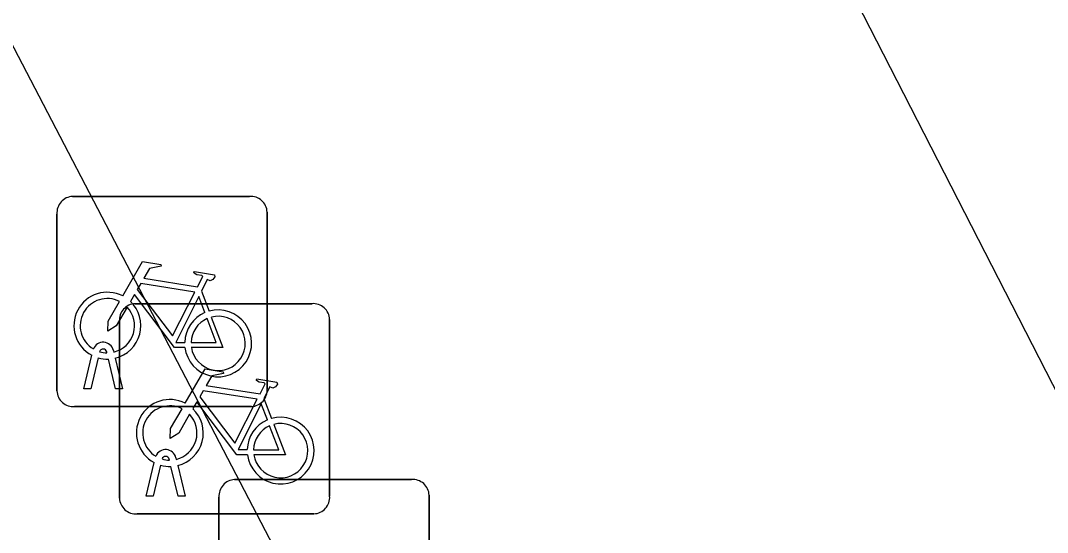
# Model space of a CAD drawing. Extents: x 160037 to 160839, y 385326 to 386441.
# Drawn here: x 160443.777 to 160448.658, y 386037.907 to 386040.341 of the extents above; entities that cross this region are included whole.
import ezdxf

# ---------------------------------------------------------------- set-up
doc = ezdxf.new("R2010")
doc.units = 0
for name, color, linetype in [('IMGEO_Fietsenrek', 7, 'Continuous'), ('IMGEO_Pand', 7, 'Continuous'), ('IMGEO_Voetpad_gesloten', 7, 'Continuous')]:
    doc.layers.add(name, color=color, linetype=linetype)

msp = doc.modelspace()

# ---------------------------------------------------------------- linework, layer by layer
at = {"layer": 'IMGEO_Fietsenrek'}
for p, q in [((160444.0249, 386039.5045), (160444.8658, 386039.5045)), ((160444.8658, 386039.5045), (160444.0249, 386039.5045)), ((160443.9505, 386038.5799), (160443.9505, 386039.4208)), ((160443.9505, 386039.4208), (160443.9505, 386038.5799)), ((160444.9495, 386039.4301), (160444.9495, 386038.5892)), ((160444.9495, 386038.5892), (160444.9495, 386039.4301)), ((160444.6372, 386039.0542), (160444.6735, 386038.959)), ((160444.3219, 386038.9945), (160445.1628, 386038.9945)), ((160445.1628, 386038.9945), (160444.3219, 386038.9945)), ((160445.2465, 386038.9201), (160445.2465, 386038.0792)), ((160445.2465, 386038.0792), (160445.2465, 386038.9201)), ((160444.2475, 386038.0699), (160444.2475, 386038.9108)), ((160444.2475, 386038.9108), (160444.2475, 386038.0699)), ((160444.2186, 386038.7724), (160444.2204, 386038.7645)), ((160444.0775, 386038.5893), (160444.1158, 386038.7493)), ((160444.1462, 386038.7371), (160444.1109, 386038.5893)), ((160444.1879, 386038.7609), (160444.1869, 386038.7652)), ((160444.229, 386038.5893), (160444.1951, 386038.731)), ((160444.2274, 386038.7353), (160444.2624, 386038.5893)), ((160444.1109, 386038.5893), (160444.0775, 386038.5893)), ((160444.2624, 386038.5893), (160444.229, 386038.5893)), ((160444.9342, 386038.5442), (160444.9705, 386038.449)), ((160444.8751, 386038.5055), (160444.0342, 386038.5055)), ((160444.0342, 386038.5055), (160444.8751, 386038.5055)), ((160444.3745, 386038.0793), (160444.4128, 386038.2393)), ((160444.4849, 386038.2509), (160444.4839, 386038.2552)), ((160444.5156, 386038.2624), (160444.5174, 386038.2545)), ((160444.4432, 386038.2271), (160444.4079, 386038.0793)), ((160444.526, 386038.0793), (160444.4921, 386038.221)), ((160444.5244, 386038.2253), (160444.5594, 386038.0793)), ((160444.7949, 386038.1585), (160445.6358, 386038.1585)), ((160445.6358, 386038.1585), (160444.7949, 386038.1585)), ((160444.4079, 386038.0793), (160444.3745, 386038.0793)), ((160444.5594, 386038.0793), (160444.526, 386038.0793)), ((160444.7205, 386037.2339), (160444.7205, 386038.0748)), ((160444.7205, 386038.0748), (160444.7205, 386037.2339)), ((160445.7195, 386038.0841), (160445.7195, 386037.2432)), ((160445.7195, 386037.2432), (160445.7195, 386038.0841)), ((160445.1721, 386037.9955), (160444.3312, 386037.9955)), ((160444.3312, 386037.9955), (160445.1721, 386037.9955))]:
    msp.add_line(p, q, dxfattribs=at)
for points in [[(160444.2631, 386039.0312), (160444.3578, 386039.1947), (160444.444, 386039.1809), (160444.4457, 386039.1722), (160444.3896, 386039.1613), (160444.3634, 386039.116), (160444.6186, 386039.0752)], [(160444.6186, 386039.0752), (160444.6436, 386039.124), (160444.6385, 386039.128), (160444.6153, 386039.1317), (160444.6026, 386039.1392), (160444.6016, 386039.1423), (160444.6038, 386039.1469), (160444.6986, 386039.1318), (160444.7009, 386039.1215), (160444.6915, 386039.1091), (160444.6791, 386039.1027), (160444.6646, 386039.1089), (160444.6372, 386039.0542)], [(160444.6057, 386039.05), (160444.3489, 386039.091), (160444.3322, 386039.0622), (160444.4992, 386038.8419), (160444.6057, 386039.05)], [(160444.5588, 386038.7865), (160444.5091, 386038.7866), (160444.3184, 386039.0383), (160444.2994, 386039.0055)], [(160444.6537, 386038.952), (160444.6244, 386039.0288), (160444.515, 386038.8107), (160444.5577, 386038.8106)], [(160444.2838, 386038.9787), (160444.2322, 386038.8895), (160444.1923, 386038.8635), (160444.1935, 386038.911), (160444.248, 386039.0052)], [(160444.5877, 386038.8105), (160444.7076, 386038.8103), (160444.6644, 386038.9239)], [(160444.6842, 386038.9308), (160444.7392, 386038.7862), (160444.5891, 386038.7865)], [(160444.5601, 386038.5212), (160444.6548, 386038.6847), (160444.741, 386038.6709), (160444.7427, 386038.6622), (160444.6866, 386038.6513), (160444.6604, 386038.606), (160444.9156, 386038.5652)], [(160444.9156, 386038.5652), (160444.9406, 386038.614), (160444.9355, 386038.618), (160444.9123, 386038.6217), (160444.8996, 386038.6292), (160444.8986, 386038.6323), (160444.9008, 386038.6369), (160444.9956, 386038.6218), (160444.9979, 386038.6115), (160444.9885, 386038.5991), (160444.9761, 386038.5927), (160444.9616, 386038.5989), (160444.9342, 386038.5442)], [(160444.9027, 386038.54), (160444.6459, 386038.581), (160444.6292, 386038.5522), (160444.7962, 386038.3319), (160444.9027, 386038.54)], [(160444.8558, 386038.2765), (160444.8061, 386038.2766), (160444.6154, 386038.5283), (160444.5964, 386038.4955)], [(160444.5808, 386038.4687), (160444.5292, 386038.3795), (160444.4893, 386038.3535), (160444.4905, 386038.401), (160444.545, 386038.4952)], [(160444.9507, 386038.442), (160444.9214, 386038.5188), (160444.812, 386038.3007), (160444.8547, 386038.3006)], [(160444.8847, 386038.3005), (160445.0046, 386038.3003), (160444.9614, 386038.4139)], [(160444.9812, 386038.4208), (160445.0362, 386038.2762), (160444.8861, 386038.2765)]]:
    msp.add_lwpolyline(points, dxfattribs=at)
for centre, radius, start, end in [((160444.0282, 386039.4266), 0.0779, 92.4484, 184.2845), ((160444.0282, 386039.4266), 0.0779, 92.4484, 184.2845), ((160444.8716, 386039.4268), 0.0779, 2.4484, 94.2845), ((160444.8716, 386039.4268), 0.0779, 2.4484, 94.2845), ((160444.1901, 386038.8899), 0.159, 62.6766, 242.1369), ((160444.1901, 386038.8899), 0.129, 63.3192, 238.903), ((160444.1901, 386038.8899), 0.129, 283.6043, 43.4302), ((160444.1901, 386038.8899), 0.159, 283.5766, 46.6042), ((160444.3252, 386038.9166), 0.0779, 92.4484, 184.2845), ((160444.3252, 386038.9166), 0.0779, 92.4484, 184.2845), ((160444.7167, 386038.8059), 0.159, 187.0065, 105.7708), ((160445.1686, 386038.9168), 0.0779, 2.4484, 94.2845), ((160445.1686, 386038.9168), 0.0779, 2.4484, 94.2845), ((160444.7167, 386038.8059), 0.159, 113.3408, 178.3217), ((160444.7167, 386038.8059), 0.129, 113.923, 177.9556), ((160444.7167, 386038.8059), 0.129, 188.6715, 104.5883), ((160444.1699, 386038.7613), 0.0499, 12.8025, 158.6934), ((160444.1699, 386038.7613), 0.0174, 12.8025, 163.4502), ((160444.1901, 386038.8899), 0.159, 253.9967, 271.7867), ((160444.1901, 386038.8899), 0.129, 253.415, 269.0204), ((160444.0284, 386038.5832), 0.0779, 182.4484, 274.2845), ((160444.0284, 386038.5832), 0.0779, 182.4484, 274.2845), ((160444.8718, 386038.5834), 0.0779, 272.4484, 4.2845), ((160444.8718, 386038.5834), 0.0779, 272.4484, 4.2845), ((160444.4871, 386038.3799), 0.159, 62.6766, 242.1369), ((160444.4871, 386038.3799), 0.129, 63.3192, 238.903), ((160444.4871, 386038.3799), 0.159, 283.5766, 46.6042), ((160444.4871, 386038.3799), 0.129, 283.6043, 43.4302), ((160445.0137, 386038.2959), 0.159, 113.3408, 178.3217), ((160445.0137, 386038.2959), 0.159, 187.0065, 105.7708), ((160445.0137, 386038.2959), 0.129, 113.923, 177.9556), ((160445.0137, 386038.2959), 0.129, 188.6715, 104.5883), ((160444.4669, 386038.2513), 0.0499, 12.8025, 158.6934), ((160444.4669, 386038.2513), 0.0174, 12.8025, 163.4502), ((160444.4871, 386038.3799), 0.129, 253.415, 269.0204), ((160444.4871, 386038.3799), 0.159, 253.9967, 271.7867), ((160444.7982, 386038.0806), 0.0779, 92.4484, 184.2845), ((160444.7982, 386038.0806), 0.0779, 92.4484, 184.2845), ((160445.6416, 386038.0808), 0.0779, 2.4484, 94.2845), ((160445.6416, 386038.0808), 0.0779, 2.4484, 94.2845), ((160444.3254, 386038.0732), 0.0779, 182.4484, 274.2845), ((160444.3254, 386038.0732), 0.0779, 182.4484, 274.2845), ((160445.1688, 386038.0734), 0.0779, 272.4484, 4.2845), ((160445.1688, 386038.0734), 0.0779, 272.4484, 4.2845)]:
    msp.add_arc(centre, radius, start, end, dxfattribs=at)
at = {"layer": 'IMGEO_Pand'}
msp.add_lwpolyline([(160446.685, 386034.566), (160446.434, 386035.048), (160443.566, 386040.554), (160445.258, 386041.435), (160441.641, 386048.379), (160432.032, 386043.413), (160431.868, 386043.328), (160431.96, 386043.15), (160421.676, 386037.792), (160411.151, 386032.31), (160407.996, 386038.424), (160407.822, 386038.334), (160396.238, 386032.358)], dxfattribs=at)
at = {"layer": 'IMGEO_Voetpad_gesloten'}
msp.add_lwpolyline([(160450.797, 386036.509), (160449.953, 386038.146), (160449.134, 386037.732), (160445.983, 386043.883), (160451.144, 386046.952)], dxfattribs=at)

doc.saveas('drawing.dxf')
